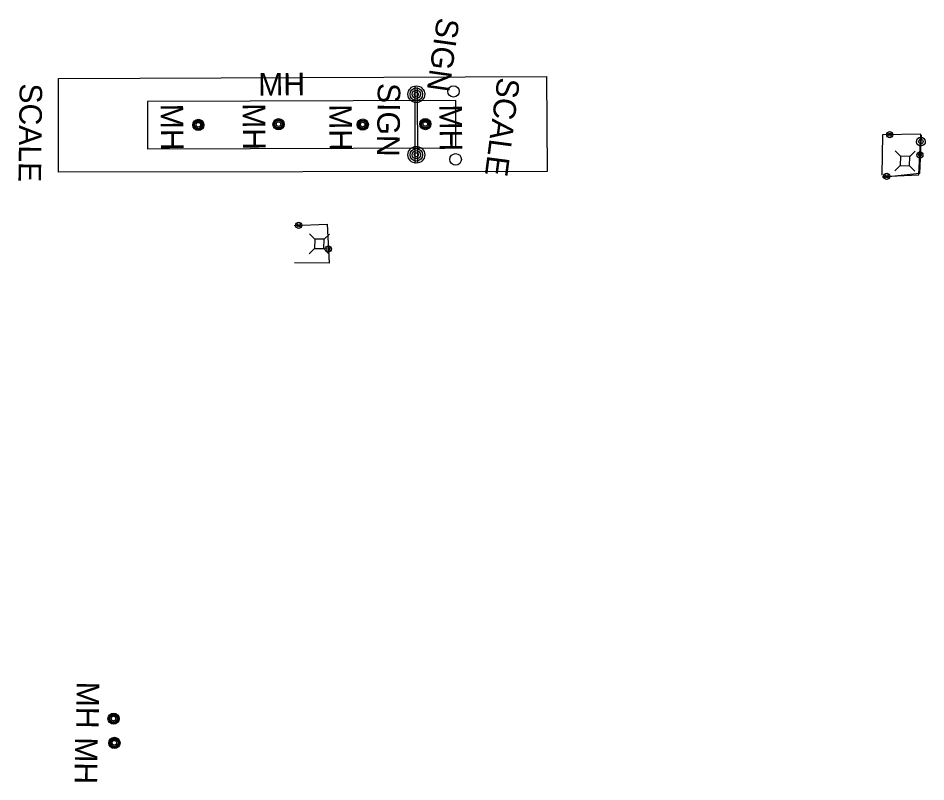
# Model space of a CAD drawing. Extents: x 588843 to 2552415, y 180129 to 269402.
# Drawn here: x 593397 to 593638.7, y 184967.9 to 185171.2 of the extents above; entities that cross this region are included whole.
import ezdxf

# ---------------------------------------------------------------- set-up
doc = ezdxf.new("R2010")
doc.units = 0
for name, color, linetype in [('Default', 7, 'Continuous'), ('E_AREA', 7, 'Continuous'), ('E_BLD_HvyDash', 7, 'Continuous'), ('E_BLD_Text', 7, 'Continuous'), ('E_BMGRD_P', 7, 'Continuous'), ('E_MISCPROP', 7, 'Continuous'), ('E_SGN', 7, 'Continuous'), ('E_SGN_Text', 7, 'Continuous'), ('E_UTL_AG_Bold', 7, 'Continuous'), ('E_UTL_MH', 7, 'Continuous'), ('E_UTL_MH_Text', 7, 'Continuous')]:
    doc.layers.add(name, color=color, linetype=linetype)

# ---------------------------------------------------------------- blocks, each defined once
blk = doc.blocks.new('PED')
at = {"layer": 'Default'}
for p, q in [((-2.5, 2.5), (-5.33, 5.33)), ((2.5, 2.5), (5.33, 5.33)), ((-2.5, -2.5), (-5.33, -5.33)), ((2.5, -2.5), (5.33, -5.33))]:
    blk.add_line(p, q, dxfattribs=at)
blk.add_lwpolyline([(-2.5, -2.5), (2.5, -2.5), (2.5, 2.5), (-2.5, 2.5)], close=True, dxfattribs=at)
blk = doc.blocks.new('MHO')
at = {"layer": 'Default'}
for centre, radius in [((0.08, -0.12), 3), ((0.08, -0.12), 2.43), ((0.07, -0.15), 1.94), ((0.02, -0.16), 1.21)]:
    blk.add_circle(centre, radius, dxfattribs=at)
blk = doc.blocks.new('MHT')
at = {"layer": 'E_UTL_MH_Text'}
blk.add_text('MH', height=12, dxfattribs=at).set_placement((-9.81, -6))
blk = doc.blocks.new('POLE')
at = {"layer": 'Default'}
for radius in [4.46, 3.35, 2.23, 1.12]:
    blk.add_circle((0, 0), radius, dxfattribs=at)
blk = doc.blocks.new('SCAL')
at = {"layer": 'Default'}
blk.add_text('SCALE', height=12, dxfattribs=at).set_placement((-23.24, -6))
blk = doc.blocks.new('SIGN')
at = {"layer": 'Default'}
blk.add_text('SIGN', height=12, dxfattribs=at).set_placement((-18.55, -6))
blk = doc.blocks.new('SCAL_1_1')
at = {"layer": 'E_BLD_Text'}
blk.add_text('SCALE', height=39.37, dxfattribs=at).set_placement((-86.5, -19.7))
blk = doc.blocks.new('MHT_3')
at = {"layer": 'E_UTL_MH_Text'}
blk.add_text('MH', height=39.37, dxfattribs=at).set_placement((-32.2, -19.7))
blk = doc.blocks.new('SIGN_3')
at = {"layer": 'E_SGN'}
blk.add_text('SIGN', height=39.37, dxfattribs=at).set_placement((-56.1, -19.7))

msp = doc.modelspace()

# ---------------------------------------------------------------- linework, layer by layer
at = {"layer": 'E_AREA'}
for centre, radius in [((593512.96, 185151.72), 1.52), ((593513.52, 185133.62), 1.54)]:
    msp.add_circle(centre, radius, dxfattribs=at)
at = {"layer": 'E_BLD_HvyDash'}
for points in [[(593407.8, 185155.14), (593537.69, 185155.67), (593537.9, 185130.42), (593407.79, 185130.18), (593407.8, 185155.14)], [(593513.61, 185136.72), (593513.57, 185149.29), (593431.45, 185149.03), (593431.49, 185136.45)]]:
    msp.add_lwpolyline(points, close=True, dxfattribs=at)
at = {"layer": 'E_BMGRD_P'}
for points in [[(593627.17, 185129.05), (593636.88, 185129.54), (593637.44, 185140.31), (593627.15, 185140.18), (593626.98, 185129.45)], [(593637.47, 185140.04), (593637.07, 185129.84), (593627.15, 185128.82)], [(593470.57, 185116.01), (593479.33, 185116.41), (593479.82, 185105.94), (593470.63, 185106.09)]]:
    msp.add_lwpolyline(points, dxfattribs=at)
for centre, radius in [((593629.11, 185140.2), 0.806), ((593629.11, 185140.2), 0.406), ((593637.15, 185134.81), 0.806), ((593637.15, 185134.81), 0.406), ((593628.33, 185129.11), 0.806), ((593628.33, 185129.11), 0.406), ((593471.76, 185116.07), 0.828), ((593471.76, 185116.07), 0.417), ((593479.64, 185109.78), 0.828), ((593479.64, 185109.78), 0.417)]:
    msp.add_circle(centre, radius, dxfattribs=at)
for major_axis in [(0.4, 1.1), (0.204, 0.556)]:
    msp.add_ellipse((593637.41, 185138.36), major_axis=major_axis, ratio=0.99961, dxfattribs=at)
at = {"layer": 'E_SGN'}
msp.add_line((593503.24, 185152.77), (593503.41, 185132.77), dxfattribs=at)
msp.add_lwpolyline([(593502.74, 185132.54), (593502.74, 185153.08)], dxfattribs=at)

# ---------------------------------------------------------------- block references
at = {"layer": 'E_BLD_Text'}
for name, p, xscale, yscale, rotation in [('SCAL', (593400.3, 185142.23), 0.5000000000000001, 0.5, -90.72490345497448), ('SCAL_1_1', (593525.99, 185142.18), 0.15240030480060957, 0.1524003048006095, -97.42674805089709)]:
    msp.add_blockref(name, p, dxfattribs=dict(at, xscale=xscale, yscale=yscale, rotation=rotation))
at = {"layer": 'E_MISCPROP', "xscale": 0.5000000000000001, "yscale": 0.5, "rotation": -90.72490345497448}
for p in [(593503.06, 185150.96), (593503.06, 185134.84)]:
    msp.add_blockref('POLE', p, dxfattribs=at)
at = {"layer": 'E_SGN_Text'}
for name, p, xscale, yscale, rotation in [('SIGN_3', (593510.38, 185162.69), 0.15240030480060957, 0.15240030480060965, -98.06666726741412), ('SIGN', (593495.69, 185144.68), 0.5000000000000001, 0.5, -90.72490345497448)]:
    msp.add_blockref(name, p, dxfattribs=dict(at, xscale=xscale, yscale=yscale, rotation=rotation))
at = {"layer": 'E_UTL_AG_Bold', "xscale": 0.5000000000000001, "yscale": 0.5, "rotation": -90.72490345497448}
for p in [(593633.19, 185133.19), (593477.24, 185111.11)]:
    msp.add_blockref('PED', p, dxfattribs=at)
at = {"layer": 'E_UTL_MH', "xscale": 0.5000000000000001, "yscale": 0.5, "rotation": -90.72490345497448}
for p in [(593445.08, 185142.85), (593466.45, 185143.02), (593488.85, 185142.93), (593505.52, 185143.05), (593422.51, 184984.72), (593422.73, 184978.28)]:
    msp.add_blockref('MHO', p, dxfattribs=at)
at = {"layer": 'E_UTL_MH_Text'}
for name, p, xscale, yscale, rotation in [('MHT_3', (593465.86, 185153.63), 0.1524003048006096, 0.15240030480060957, 0.4315328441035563), ('MHT', (593438.01, 185143.53), 0.4999999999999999, 0.5000000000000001, -89.49310839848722), ('MHT', (593459.85, 185143.69), 0.4999999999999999, 0.5000000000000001, -89.49310839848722), ('MHT', (593482.91, 185143.42), 0.4999999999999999, 0.5000000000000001, -89.49310839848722), ('MHT', (593512.24, 185143.36), 0.4999999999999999, 0.5000000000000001, -89.49310839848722), ('MHT', (593415.58, 184989.62), 0.5000000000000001, 0.5, -90.72490345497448), ('MHT', (593415.16, 184974.82), 0.5000000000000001, 0.5, -90.72490345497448)]:
    msp.add_blockref(name, p, dxfattribs=dict(at, xscale=xscale, yscale=yscale, rotation=rotation))

doc.saveas('drawing.dxf')
